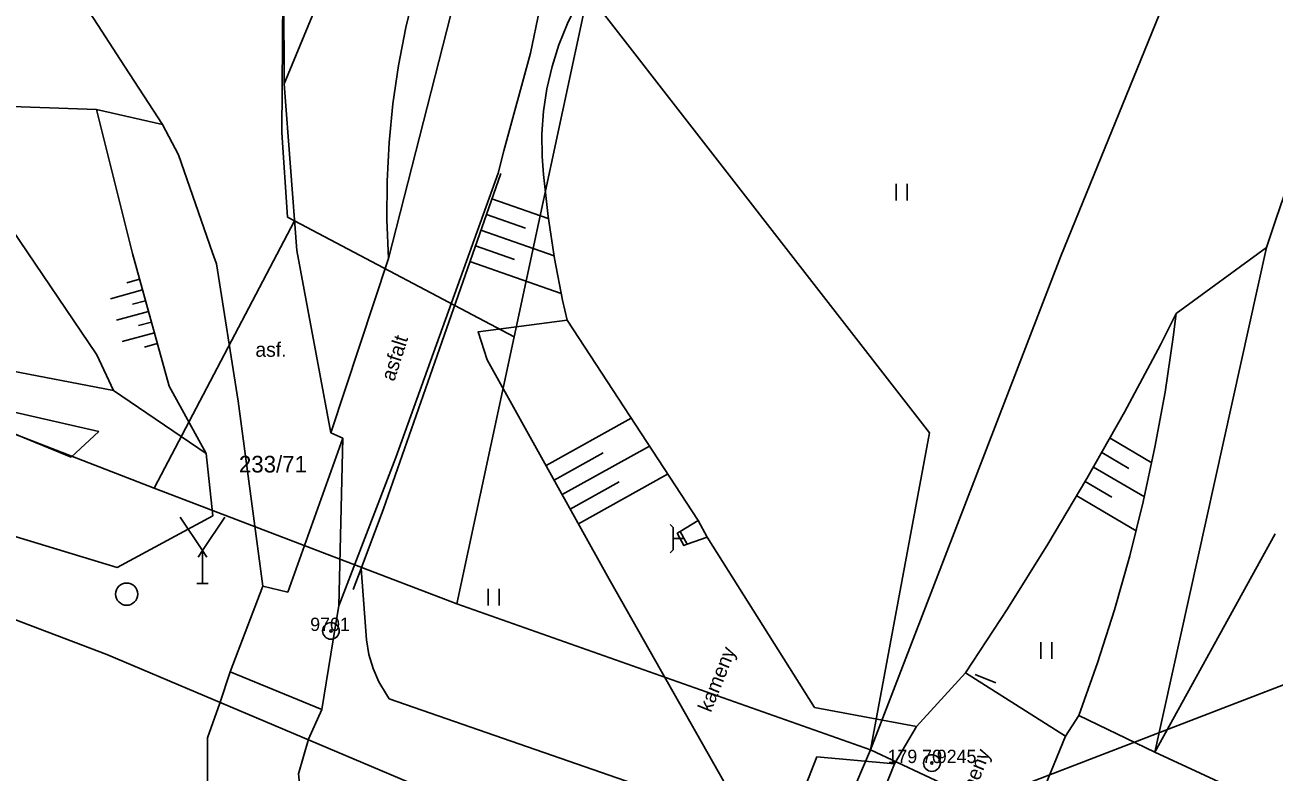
# Model space of a CAD drawing. Extents: x -540150 to -533593, y -1185082 to -1180066.
# Drawn here: x -533828.1 to -533771.7, y -1181981.5 to -1181947.9 of the extents above; entities that cross this region are included whole.
import ezdxf

# ---------------------------------------------------------------- set-up
doc = ezdxf.new("R2010")
doc.units = 0
for name, color, linetype in [('KN_HRAN_PARCEL', 7, 'Continuous'), ('KN_PARC_Č', 7, 'Continuous'), ('KN_VKP_HRAN_', 7, 'Continuous'), ('maska', 7, 'Continuous'), ('Vrstva 10', 7, 'Continuous'), ('Vrstva 11', 7, 'Continuous'), ('Vrstva 12', 7, 'Continuous'), ('Vrstva 13', 7, 'Continuous'), ('Vrstva 14', 7, 'Continuous'), ('Vrstva 15', 7, 'Continuous'), ('Vrstva 21', 7, 'Continuous'), ('Vrstva 22', 7, 'Continuous'), ('Vrstva 23', 7, 'Continuous'), ('Vrstva 27', 7, 'Continuous'), ('Vrstva 36', 7, 'Continuous'), ('Vrstva 40', 7, 'Continuous')]:
    doc.layers.add(name, color=color, linetype=linetype)

msp = doc.modelspace()

# ---------------------------------------------------------------- linework, layer by layer
at = {"layer": 'KN_HRAN_PARCEL'}
for p, q in [((-533822.228, -1181968.722), (-533905.778, -1181936.272)), ((-533774.418, -1181941.222), (-533781.348, -1181958.262)), ((-533816.468, -1181952.692), (-533816.428, -1181946.012)), ((-533802.678, -1181946.422), (-533805.998, -1181961.902)), ((-533787.278, -1181966.222), (-533802.678, -1181946.422)), ((-533816.218, -1181956.512), (-533816.468, -1181952.692)), ((-533815.898, -1181956.682), (-533822.228, -1181968.722)), ((-533815.898, -1181956.682), (-533816.218, -1181956.512)), ((-533805.998, -1181961.902), (-533815.898, -1181956.682)), ((-533781.348, -1181958.262), (-533789.928, -1181980.502)), ((-533808.578, -1181973.922), (-533805.998, -1181961.902)), ((-533789.928, -1181980.502), (-533787.278, -1181966.222)), ((-533822.228, -1181968.722), (-533808.578, -1181973.922)), ((-533789.928, -1181980.502), (-533777.298, -1181986.432))]:
    msp.add_line(p, q, dxfattribs=at)
at = {"layer": 'KN_VKP_HRAN_'}
for q in [(-533808.578, -1181973.922), (-533792.858, -1181987.282)]:
    msp.add_line((-533789.928, -1181980.502), q, dxfattribs=at)
at = {"layer": 'maska'}
msp.add_lwpolyline([(-533697.616, -1182129.586), (-533865.618, -1182194.203), (-533867.947, -1182195.098), (-533896.2, -1182121.641), (-533877.017, -1182114.263), (-533909.191, -1182030.612), (-533758.043, -1181972.477)], close=True, dxfattribs=at)
at = {"layer": 'Vrstva 10'}
for p, q in [((-533816.368, -1181950.502), (-533816.378, -1181945.992)), ((-533815.798, -1181958.012), (-533816.368, -1181950.502)), ((-533814.268, -1181966.232), (-533815.798, -1181958.012)), ((-533819.418, -1181958.612), (-533818.438, -1181964.802)), ((-533818.438, -1181964.802), (-533817.328, -1181973.132)), ((-533816.208, -1181973.402), (-533813.718, -1181966.462)), ((-533813.718, -1181966.462), (-533814.268, -1181966.232)), ((-533817.328, -1181973.132), (-533816.208, -1181973.402))]:
    msp.add_line(p, q, dxfattribs=at)
for points in [[(-533825.778, -1181946.282), (-533823.758, -1181949.402)], [(-533823.758, -1181949.402), (-533821.848, -1181952.332)], [(-533821.848, -1181952.332), (-533821.138, -1181953.702)], [(-533821.138, -1181953.702), (-533819.598, -1181958.122), (-533819.418, -1181958.612)]]:
    msp.add_lwpolyline(points, dxfattribs=at)
at = {"layer": 'Vrstva 11'}
for p, q in [((-533808.688, -1181946.722), (-533811.668, -1181958.372)), ((-533811.328, -1181967.332), (-533806.718, -1181954.522)), ((-533772.078, -1181957.882), (-533777.118, -1181980.612)), ((-533776.148, -1181960.852), (-533772.078, -1181957.882)), ((-533811.668, -1181958.372), (-533814.268, -1181966.232)), ((-533797.708, -1181970.182), (-533803.608, -1181961.152)), ((-533807.218, -1181962.932), (-533801.718, -1181972.812)), ((-533813.718, -1181966.462), (-533813.908, -1181974.012)), ((-533813.908, -1181974.012), (-533811.328, -1181967.332)), ((-533797.298, -1181970.922), (-533797.708, -1181970.182)), ((-533798.513, -1181970.67), (-533798.198, -1181971.248)), ((-533792.458, -1181978.602), (-533797.298, -1181970.922)), ((-533812.658, -1181975.552), (-533812.898, -1181972.342)), ((-533817.328, -1181973.132), (-533818.805, -1181976.994)), ((-533801.718, -1181972.812), (-533796.228, -1181982.492)), ((-533819.269, -1181978.41), (-533818.805, -1181976.994)), ((-533785.658, -1181977.032), (-533781.138, -1181979.892)), ((-533797.248, -1181983.192), (-533811.627, -1181978.208)), ((-533787.868, -1181979.462), (-533792.458, -1181978.602)), ((-533781.138, -1181979.892), (-533780.538, -1181978.962)), ((-533780.538, -1181978.962), (-533777.118, -1181980.612)), ((-533777.118, -1181980.612), (-533771.788, -1181983.072))]:
    msp.add_line(p, q, dxfattribs=at)
for points in [[(-533805.268, -1181949.122), (-533804.861, -1181947.166), (-533804.533, -1181945.195), (-533804.508, -1181945.022), (-533804.284, -1181943.212), (-533804.114, -1181941.221), (-533804.048, -1181939.952)], [(-533806.718, -1181954.522), (-533806.468, -1181953.517), (-533805.268, -1181949.122)], [(-533824.828, -1181951.662), (-533832.488, -1181951.382)], [(-533821.848, -1181952.332), (-533824.828, -1181951.662)], [(-533776.657, -1181964.4), (-533776.283, -1181961.912), (-533776.148, -1181960.852)], [(-533803.608, -1181961.152), (-533807.628, -1181961.682), (-533807.218, -1181962.932)], [(-533778.25, -1181971.774), (-533777.641, -1181969.333), (-533777.109, -1181966.874), (-533776.657, -1181964.4)], [(-533797.708, -1181970.182), (-533798.513, -1181970.67), (-533798.648, -1181970.752), (-533798.348, -1181971.302), (-533798.198, -1181971.248), (-533797.298, -1181970.922)], [(-533780.538, -1181978.962), (-533779.699, -1181976.591), (-533778.936, -1181974.194), (-533778.25, -1181971.774)], [(-533814.672, -1181978.695), (-533814.068, -1181975.002), (-533813.908, -1181974.012)], [(-533812.658, -1181975.552), (-533812.547, -1181976.205), (-533812.359, -1181976.84), (-533812.095, -1181977.447), (-533811.76, -1181978.019), (-533811.627, -1181978.208)], [(-533815.274, -1181980.031), (-533814.672, -1181978.695), (-533818.805, -1181976.994)], [(-533788.858, -1181981.132), (-533787.868, -1181979.462), (-533785.658, -1181977.032)], [(-533819.818, -1181982.462), (-533819.828, -1181979.962), (-533819.269, -1181978.41)], [(-533815.274, -1181980.031), (-533815.728, -1181981.582), (-533815.538, -1181983.352)], [(-533792.348, -1181980.822), (-533793.518, -1181983.782), (-533790.368, -1181984.932)], [(-533790.368, -1181984.932), (-533788.858, -1181981.132), (-533792.348, -1181980.822)]]:
    msp.add_lwpolyline(points, dxfattribs=at)
at = {"layer": 'Vrstva 12'}
for p, q in [((-533820.05, -1181973.02), (-533820.05, -1181971.52)), ((-533820.3, -1181973.02), (-533819.8, -1181973.02))]:
    msp.add_line(p, q, dxfattribs=at)
for points in [[(-533821.05, -1181970.02), (-533820.05, -1181971.52), (-533819.05, -1181970.02)], [(-533820.243, -1181971.825), (-533820.05, -1181971.52), (-533819.857, -1181971.825)]]:
    msp.add_lwpolyline(points, dxfattribs=at)
at = {"layer": 'Vrstva 13'}
msp.add_line((-533768.721, -1181999.722), (-533824.358, -1181976.212), dxfattribs=at)
msp.add_lwpolyline([(-533824.358, -1181976.212), (-533841.898, -1181969.562), (-533855.588, -1181964.522), (-533872.358, -1181958.652), (-533889.608, -1181952.642), (-533906.218, -1181946.632), (-533923.858, -1181939.782), (-533941.368, -1181932.712), (-533954.248, -1181927.222)], dxfattribs=at)
at = {"layer": 'Vrstva 14'}
for p, q in [((-533816.368, -1181950.502), (-533809.678, -1181934.272)), ((-533823.208, -1181958.142), (-533824.828, -1181951.662)), ((-533809.266, -1181962.138), (-533806.602, -1181954.54)), ((-533821.558, -1181964.122), (-533823.208, -1181958.142)), ((-533811.892, -1181969.655), (-533809.266, -1181962.138)), ((-533819.888, -1181967.162), (-533821.558, -1181964.122)), ((-533777.118, -1181980.612), (-533771.698, -1181970.782)), ((-533781.138, -1181979.892), (-533784.148, -1181987.182))]:
    msp.add_line(p, q, dxfattribs=at)
for points in [[(-533824.058, -1181964.312), (-533834.078, -1181962.402), (-533855.818, -1181956.382), (-533870.088, -1181951.212), (-533887.168, -1181945.492), (-533903.028, -1181938.302), (-533907.438, -1181936.582), (-533920.288, -1181931.322), (-533937.148, -1181923.902), (-533948.349, -1181918.633)], [(-533799.058, -1181942.342), (-533799.88, -1181942.956), (-533800.651, -1181943.633), (-533801.367, -1181944.367), (-533802.024, -1181945.155), (-533802.617, -1181945.992), (-533803.144, -1181946.872), (-533803.6, -1181947.791), (-533803.983, -1181948.743), (-533804.291, -1181949.721)], [(-533811.218, -1181949.684), (-533810.889, -1181947.972), (-533810.483, -1181946.276), (-533810.098, -1181944.922)], [(-533811.668, -1181958.372), (-533811.738, -1181956.63), (-533811.727, -1181954.886), (-533811.637, -1181953.145), (-533811.467, -1181951.41), (-533811.218, -1181949.684)], [(-533804.291, -1181949.721), (-533804.522, -1181950.721), (-533804.674, -1181951.735), (-533804.747, -1181952.758), (-533804.74, -1181953.784), (-533804.678, -1181954.592)], [(-533824.058, -1181964.312), (-533824.808, -1181962.712), (-533832.488, -1181951.382)], [(-533770.216, -1181952.403), (-533771.658, -1181956.609), (-533772.078, -1181957.882)], [(-533804.678, -1181954.592), (-533804.47, -1181956.487), (-533804.182, -1181958.373), (-533803.815, -1181960.244), (-533803.608, -1181961.152)], [(-533778.488, -1181965.293), (-533776.868, -1181962.258), (-533776.148, -1181960.852)], [(-533824.718, -1181966.172), (-533833.868, -1181964.072), (-533825.978, -1181967.322)], [(-533819.588, -1181969.962), (-533819.888, -1181967.162), (-533824.058, -1181964.312)], [(-533781.936, -1181971.246), (-533780.177, -1181968.29), (-533778.488, -1181965.293)], [(-533825.978, -1181967.322), (-533824.718, -1181966.172)], [(-533813.251, -1181973.276), (-533812.898, -1181972.342), (-533811.892, -1181969.655)], [(-533819.588, -1181969.962), (-533823.898, -1181972.292), (-533830.688, -1181970.242)], [(-533785.658, -1181977.032), (-533783.764, -1181974.161), (-533781.936, -1181971.246)]]:
    msp.add_lwpolyline(points, dxfattribs=at)
at = {"layer": 'Vrstva 15'}
for p, q in [((-533804.459, -1181956.571), (-533807.001, -1181955.679)), ((-533805.483, -1181957.006), (-533807.25, -1181956.387)), ((-533804.203, -1181958.25), (-533807.498, -1181957.095)), ((-533805.98, -1181958.422), (-533807.746, -1181957.802)), ((-533803.878, -1181959.953), (-533807.994, -1181958.51)), ((-533822.753, -1181959.79), (-533824.199, -1181960.189)), ((-533822.886, -1181959.308), (-533823.465, -1181959.467)), ((-533822.62, -1181960.272), (-533823.199, -1181960.431)), ((-533822.487, -1181960.754), (-533823.933, -1181961.153)), ((-533822.354, -1181961.236), (-533822.933, -1181961.395)), ((-533822.221, -1181961.718), (-533823.667, -1181962.117)), ((-533822.088, -1181962.2), (-533822.667, -1181962.359)), ((-533800.725, -1181965.564), (-533804.563, -1181967.701)), ((-533777.251, -1181967.57), (-533779.136, -1181966.463)), ((-533799.903, -1181966.823), (-533803.834, -1181969.011)), ((-533778.295, -1181967.827), (-533779.505, -1181967.116)), ((-533801.988, -1181967.125), (-533804.199, -1181968.356)), ((-533799.08, -1181968.082), (-533803.104, -1181970.322)), ((-533777.589, -1181969.111), (-533779.876, -1181967.768)), ((-533801.258, -1181968.436), (-533803.469, -1181969.666)), ((-533779.054, -1181969.12), (-533780.251, -1181968.417)), ((-533777.956, -1181970.636), (-533780.63, -1181969.065)), ((-533785.212, -1181977.112), (-533784.284, -1181977.483))]:
    msp.add_line(p, q, dxfattribs=at)
at = {"layer": 'Vrstva 21'}
for centre, radius in [((-533814.258, -1181975.152), 0.375), ((-533814.258, -1181975.152), 0.05), ((-533787.168, -1181981.102), 0.375), ((-533787.168, -1181981.102), 0.05)]:
    msp.add_circle(centre, radius, dxfattribs=at)
at = {"layer": 'Vrstva 27'}
for p, q in [((-533798.967, -1181970.351), (-533798.826, -1181970.492)), ((-533798.826, -1181971.492), (-533798.826, -1181970.492)), ((-533798.826, -1181970.992), (-533798.338, -1181970.992)), ((-533798.967, -1181971.633), (-533798.826, -1181971.492))]:
    msp.add_line(p, q, dxfattribs=at)
msp.add_circle((-533823.468, -1181973.492), 0.5, dxfattribs=at)
at = {"layer": 'Vrstva 36'}
for p, q in [((-533788.785, -1181955.752), (-533788.785, -1181955.002)), ((-533788.285, -1181955.752), (-533788.285, -1181955.002)), ((-533807.171, -1181974.009), (-533807.171, -1181973.259)), ((-533806.671, -1181974.009), (-533806.671, -1181973.259)), ((-533782.258, -1181976.402), (-533782.258, -1181975.652)), ((-533781.758, -1181976.402), (-533781.758, -1181975.652))]:
    msp.add_line(p, q, dxfattribs=at)

# ---------------------------------------------------------------- texts
at = {"layer": 'KN_PARC_Č'}
msp.add_text('233/71', height=0.75, dxfattribs=at).set_placement((-533818.408, -1181968.012))
at = {"layer": 'Vrstva 22'}
msp.add_text('179 70 ', height=0.6, dxfattribs=at).set_placement((-533789.168, -1181981.102))
at = {"layer": 'Vrstva 23'}
for s, p in [('9701', (-533815.194, -1181975.152)), (' 9245', (-533787.168, -1181981.102))]:
    msp.add_text(s, height=0.6, dxfattribs=at).set_placement(p)
at = {"layer": 'Vrstva 40'}
for s, rotation, p in [('asfalt', 72.2166, (-533811.406, -1181963.94)), ('kameny', 68.1293, (-533797.134, -1181978.854)), ('kameny', 68.1293, (-533785.653, -1181983.455))]:
    msp.add_text(s, height=0.65, rotation=rotation, dxfattribs=at).set_placement(p)
msp.add_text('asf.', height=0.65, dxfattribs=at).set_placement((-533817.664, -1181962.8))

doc.saveas('drawing.dxf')
